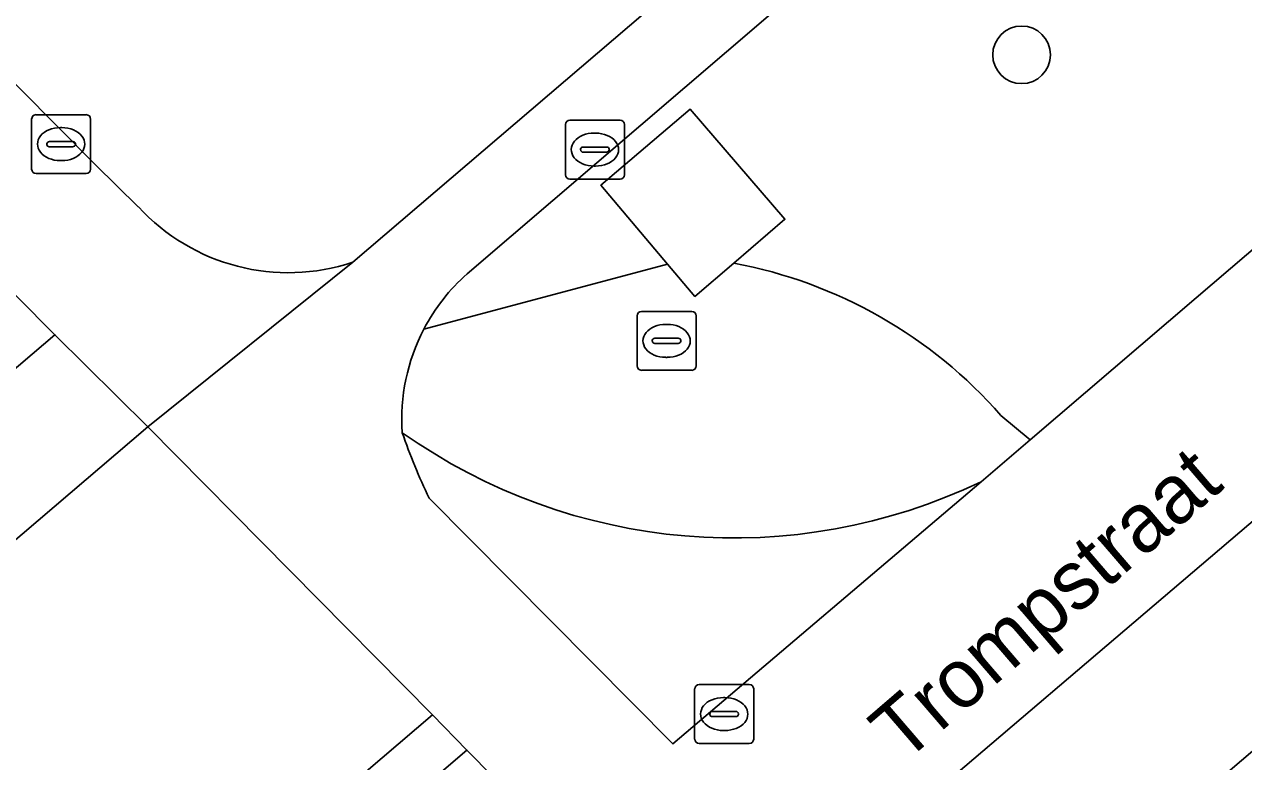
# Model space of a CAD drawing. Extents: x 160377 to 161131, y 383938 to 384853.
# Drawn here: x 160681.34 to 160702.02, y 384632.38 to 384644.89 of the extents above; entities that cross this region are included whole.
import ezdxf

# ---------------------------------------------------------------- set-up
doc = ezdxf.new("R2010")
doc.units = 0
for name, color, linetype in [('IMGEO_Boom', 7, 'Continuous'), ('IMGEO_Erf', 7, 'Continuous'), ('IMGEO_Groenvoorziening', 7, 'Continuous'), ('IMGEO_Kolk', 7, 'Continuous'), ('IMGEO_Muur', 7, 'Continuous'), ('IMGEO_Openbare_ruimte_label', 7, 'Continuous'), ('IMGEO_Rioolput', 7, 'Continuous'), ('IMGEO_Voetgangersgebied_open', 7, 'Continuous'), ('IMGEO_Voetpad_gesloten', 7, 'Continuous'), ('IMGEO_Voetpad_halfverhard', 7, 'Continuous'), ('IMGEO_Voetpad_open', 7, 'Continuous')]:
    doc.layers.add(name, color=color, linetype=linetype)

msp = doc.modelspace()

# ---------------------------------------------------------------- linework, layer by layer
at = {"layer": 'IMGEO_Boom'}
msp.add_circle((160698.252, 384644.371), 0.489, dxfattribs=at)
at = {"layer": 'IMGEO_Erf'}
for points in [[(160602.352, 384651.039), (160654.648, 384616.35), (160655.151, 384616.799), (160680.852, 384638.766), (160681.86, 384639.621), (160644.733, 384677.091)], [(160715.683, 384643.941), (160712.616, 384641.352), (160711.93, 384640.763), (160707.952, 384637.348), (160704.741, 384634.75), (160697.843, 384628.87), (160696.648, 384627.802), (160696.715, 384627.735), (160704.012, 384620.371), (160714.28, 384609.995)]]:
    msp.add_lwpolyline(points, dxfattribs=at)
at = {"layer": 'IMGEO_Groenvoorziening'}
for points in [[(160626.786, 384698.809), (160654.934, 384670.374), (160682.549, 384642.503), (160683.274, 384641.795)], [(160686.913, 384640.854), (160703.235, 384654.813)], [(160707.15, 384645.327), (160704.207, 384647.84), (160703.757, 384650.465), (160702.831, 384652.634), (160688.852, 384640.658)], [(160697.903, 384638.25), (160698.397, 384637.84), (160701.212, 384640.247), (160707.15, 384645.327)], [(160688.115, 384639.718), (160692.249, 384640.822), (160691.119, 384642.158), (160692.632, 384643.448), (160694.24, 384641.582), (160693.37, 384640.837)], [(160693.37, 384640.837), (160692.712, 384640.274), (160692.249, 384640.822), (160688.115, 384639.718)], [(160697.565, 384637.128), (160698.397, 384637.84), (160697.903, 384638.25)]]:
    msp.add_lwpolyline(points, dxfattribs=at)
for points in [[(160688.26, 384633.172), (160683.437, 384638.06), (160656.309, 384614.884), (160662.353, 384610.853), (160662.263, 384610.953), (160662.486, 384611.151)], [(160704.741, 384634.75), (160704.821, 384634.818), (160702.91, 384637.088), (160694.536, 384629.95), (160696.648, 384627.802), (160697.843, 384628.87)], [(160687.061, 384628.162), (160686.54, 384628.777), (160689.815, 384631.58), (160689.296, 384632.117), (160688.847, 384632.577), (160662.914, 384610.389), (160662.571, 384610.61), (160664.192, 384608.65), (160666.311, 384610.443)]]:
    msp.add_lwpolyline(points, close=True, dxfattribs=at)
for centre, radius, start, end in [((160685.816, 384644.119), 3.444, 222.4316, 288.5716), ((160691.917, 384633.027), 7.944, 41.1092, 79.4637), ((160691.917, 384633.027), 7.944, 41.1092, 79.4637), ((160691.041, 384638.183), 3.304, 131.4885, 152.3156), ((160691.031, 384638.196), 3.289, 152.4351, 184.0935), ((160693.366, 384645.898), 9.723, 234.7161, 295.5817)]:
    msp.add_arc(centre, radius, start, end, dxfattribs=at)
at = {"layer": 'IMGEO_Kolk'}
for p, q in [((160681.539, 384643.356), (160682.391, 384643.356)), ((160681.464, 384642.43), (160681.464, 384643.282)), ((160681.952, 384643.136), (160681.977, 384643.136)), ((160682.465, 384643.282), (160682.465, 384642.43)), ((160690.516, 384642.338), (160690.516, 384643.19)), ((160690.591, 384643.264), (160691.443, 384643.264)), ((160691.517, 384643.19), (160691.517, 384642.338)), ((160681.766, 384642.899), (160682.164, 384642.899)), ((160691.004, 384643.044), (160691.029, 384643.044)), ((160681.723, 384642.85), (160681.723, 384642.862)), ((160682.161, 384642.813), (160681.763, 384642.813)), ((160682.207, 384642.862), (160682.207, 384642.85)), ((160690.775, 384642.758), (160690.775, 384642.77)), ((160691.213, 384642.721), (160690.815, 384642.721)), ((160690.818, 384642.807), (160691.216, 384642.807)), ((160691.259, 384642.77), (160691.259, 384642.758)), ((160681.975, 384642.576), (160681.95, 384642.576)), ((160691.027, 384642.484), (160691.002, 384642.484)), ((160682.391, 384642.356), (160681.539, 384642.356)), ((160691.443, 384642.264), (160690.591, 384642.264)), ((160692.708, 384632.762), (160692.708, 384633.614)), ((160692.783, 384633.688), (160693.635, 384633.688)), ((160693.709, 384633.614), (160693.709, 384632.762)), ((160693.196, 384633.468), (160693.221, 384633.468)), ((160692.967, 384633.182), (160692.967, 384633.194)), ((160693.01, 384633.231), (160693.408, 384633.231)), ((160693.451, 384633.194), (160693.451, 384633.182)), ((160693.405, 384633.145), (160693.007, 384633.145)), ((160693.219, 384632.908), (160693.194, 384632.908)), ((160693.635, 384632.688), (160692.783, 384632.688))]:
    msp.add_line(p, q, dxfattribs=at)
for points in [[(160681.539, 384643.356), (160682.391, 384643.356)], [(160681.464, 384642.43), (160681.464, 384643.282)], [(160682.465, 384643.282), (160682.465, 384642.43)], [(160690.516, 384642.338), (160690.516, 384643.19)], [(160690.591, 384643.264), (160691.443, 384643.264)], [(160691.517, 384643.19), (160691.517, 384642.338)], [(160682.391, 384642.356), (160681.539, 384642.356)], [(160691.443, 384642.264), (160690.591, 384642.264)], [(160692.708, 384632.762), (160692.708, 384633.614)], [(160692.783, 384633.688), (160693.635, 384633.688)], [(160693.709, 384633.614), (160693.709, 384632.762)], [(160693.635, 384632.688), (160692.783, 384632.688)]]:
    msp.add_lwpolyline(points, dxfattribs=at)
for centre, radius, start, end in [((160681.541, 384643.28), 0.0765, 91.552, 178.448), ((160681.541, 384643.28), 0.0765, 91.552, 178.448), ((160682.389, 384643.28), 0.0765, 1.552, 88.448), ((160682.389, 384643.28), 0.0765, 1.552, 88.448), ((160690.593, 384643.188), 0.0765, 91.552, 178.448), ((160690.593, 384643.188), 0.0765, 91.552, 178.448), ((160691.441, 384643.188), 0.0765, 1.552, 88.448), ((160691.441, 384643.188), 0.0765, 1.552, 88.448), ((160681.763, 384642.859), 0.0403, 85.8775, 175.7526), ((160682.168, 384642.861), 0.0386, 1.7309, 96.639), ((160681.76, 384642.849), 0.0366, 178.938, 274.7102), ((160682.164, 384642.856), 0.043, 264.8664, 352.4533), ((160690.815, 384642.767), 0.0403, 85.8775, 175.7526), ((160690.812, 384642.757), 0.0366, 178.938, 274.7102), ((160691.216, 384642.764), 0.043, 264.8664, 352.4533), ((160691.22, 384642.769), 0.0386, 1.7309, 96.639), ((160681.541, 384642.432), 0.0765, 181.552, 268.448), ((160681.541, 384642.432), 0.0765, 181.552, 268.448), ((160682.389, 384642.432), 0.0765, 271.552, 358.448), ((160682.389, 384642.432), 0.0765, 271.552, 358.448), ((160690.593, 384642.34), 0.0765, 181.552, 268.448), ((160690.593, 384642.34), 0.0765, 181.552, 268.448), ((160691.441, 384642.34), 0.0765, 271.552, 358.448), ((160691.441, 384642.34), 0.0765, 271.552, 358.448), ((160692.785, 384633.612), 0.0765, 91.552, 178.448), ((160692.785, 384633.612), 0.0765, 91.552, 178.448), ((160693.633, 384633.612), 0.0765, 1.552, 88.448), ((160693.633, 384633.612), 0.0765, 1.552, 88.448), ((160693.007, 384633.191), 0.0403, 85.8775, 175.7526), ((160693.004, 384633.181), 0.0366, 178.938, 274.7102), ((160693.408, 384633.188), 0.043, 264.8664, 352.4533), ((160693.412, 384633.193), 0.0386, 1.7309, 96.639), ((160692.785, 384632.764), 0.0765, 181.552, 268.448), ((160692.785, 384632.764), 0.0765, 181.552, 268.448), ((160693.633, 384632.764), 0.0765, 271.552, 358.448), ((160693.633, 384632.764), 0.0765, 271.552, 358.448)]:
    msp.add_arc(centre, radius, start, end, dxfattribs=at)
for centre, major_axis, ratio, start_param, end_param in [((160681.951, 384642.856), (-0.387, 0.002), 0.722429, 4.712389, 7.853982), ((160681.976, 384642.856), (-0.39, 0.002), 0.717154, 1.570796, 4.712389), ((160691.003, 384642.764), (-0.387, 0.002), 0.722429, 4.712389, 7.853982), ((160691.028, 384642.764), (-0.39, 0.002), 0.717154, 1.570796, 4.712389), ((160693.195, 384633.188), (-0.387, 0.002), 0.722429, 4.712389, 7.853982), ((160693.22, 384633.188), (-0.39, 0.002), 0.717154, 1.570796, 4.712389)]:
    msp.add_ellipse(centre, major_axis=major_axis, ratio=ratio, start_param=start_param, end_param=end_param, dxfattribs=at)
at = {"layer": 'IMGEO_Muur'}
msp.add_lwpolyline([(160688.847, 384632.577), (160688.26, 384633.172), (160662.486, 384611.151), (160662.263, 384610.953), (160662.353, 384610.853), (160662.571, 384610.61), (160662.914, 384610.389)], close=True, dxfattribs=at)
at = {"layer": 'IMGEO_Rioolput'}
for p, q in [((160691.806, 384640.019), (160692.658, 384640.019)), ((160691.731, 384639.093), (160691.731, 384639.945)), ((160692.219, 384639.799), (160692.244, 384639.799)), ((160692.732, 384639.945), (160692.732, 384639.093)), ((160691.99, 384639.513), (160691.99, 384639.525)), ((160692.428, 384639.476), (160692.03, 384639.476)), ((160692.033, 384639.562), (160692.431, 384639.562)), ((160692.474, 384639.525), (160692.474, 384639.513)), ((160692.242, 384639.239), (160692.217, 384639.239)), ((160692.658, 384639.019), (160691.806, 384639.019))]:
    msp.add_line(p, q, dxfattribs=at)
for points in [[(160691.806, 384640.019), (160692.658, 384640.019)], [(160691.731, 384639.093), (160691.731, 384639.945)], [(160692.732, 384639.945), (160692.732, 384639.093)], [(160692.658, 384639.019), (160691.806, 384639.019)]]:
    msp.add_lwpolyline(points, dxfattribs=at)
for centre, radius, start, end in [((160691.808, 384639.943), 0.0765, 91.552, 178.448), ((160691.808, 384639.943), 0.0765, 91.552, 178.448), ((160692.656, 384639.943), 0.0765, 1.552, 88.448), ((160692.656, 384639.943), 0.0765, 1.552, 88.448), ((160692.03, 384639.522), 0.0403, 85.8775, 175.7526), ((160692.027, 384639.512), 0.0366, 178.938, 274.7102), ((160692.431, 384639.519), 0.043, 264.8664, 352.4533), ((160692.435, 384639.524), 0.0386, 1.7309, 96.639), ((160691.808, 384639.095), 0.0765, 181.552, 268.448), ((160691.808, 384639.095), 0.0765, 181.552, 268.448), ((160692.656, 384639.095), 0.0765, 271.552, 358.448), ((160692.656, 384639.095), 0.0765, 271.552, 358.448)]:
    msp.add_arc(centre, radius, start, end, dxfattribs=at)
for centre, major_axis, ratio, start_param, end_param in [((160692.218, 384639.519), (-0.387, 0.002), 0.722429, 4.712389, 7.853982), ((160692.243, 384639.519), (-0.39, 0.002), 0.717154, 1.570796, 4.712389)]:
    msp.add_ellipse(centre, major_axis=major_axis, ratio=ratio, start_param=start_param, end_param=end_param, dxfattribs=at)
at = {"layer": 'IMGEO_Voetgangersgebied_open'}
for points in [[(160703.235, 384654.813), (160686.913, 384640.854), (160683.437, 384638.06), (160688.26, 384633.172), (160688.847, 384632.577), (160689.296, 384632.117), (160689.815, 384631.58), (160686.54, 384628.777), (160687.061, 384628.162), (160666.311, 384610.443), (160669.413, 384608.444), (160680.377, 384617.831), (160686.599, 384623.159), (160692.615, 384628.309), (160694.536, 384629.95), (160702.91, 384637.088), (160704.821, 384634.818), (160704.741, 384634.75), (160707.952, 384637.348), (160705.952, 384639.673), (160710.66, 384643.716)], [(160707.002, 384653.367), (160712.463, 384649.871), (160707.15, 384645.327), (160701.212, 384640.247)], [(160688.852, 384640.658), (160702.831, 384652.634), (160703.355, 384653.083)], [(160701.212, 384640.247), (160698.397, 384637.84), (160697.565, 384637.128), (160692.339, 384632.682), (160688.207, 384636.851)]]:
    msp.add_lwpolyline(points, dxfattribs=at)
for centre, radius, start, end in [((160691.041, 384638.183), 3.304, 131.4885, 152.3156), ((160691.031, 384638.196), 3.289, 152.4351, 184.0935), ((160696.437, 384640.888), 9.167, 198.6233, 206.1318)]:
    msp.add_arc(centre, radius, start, end, dxfattribs=at)
at = {"layer": 'IMGEO_Voetpad_gesloten'}
msp.add_lwpolyline([(160694.24, 384641.582), (160692.632, 384643.448), (160691.119, 384642.158), (160692.249, 384640.822), (160692.712, 384640.274), (160693.37, 384640.837)], close=True, dxfattribs=at)
at = {"layer": 'IMGEO_Voetpad_halfverhard'}
msp.add_lwpolyline([(160688.207, 384636.851), (160692.339, 384632.682), (160697.565, 384637.128)], dxfattribs=at)
for centre, radius, start, end in [((160693.366, 384645.898), 9.723, 234.7161, 295.5817), ((160696.437, 384640.888), 9.167, 198.6233, 206.1318)]:
    msp.add_arc(centre, radius, start, end, dxfattribs=at)
at = {"layer": 'IMGEO_Voetpad_open'}
for points in [[(160622.435, 384720.808), (160621.946, 384725.035), (160620.438, 384737.93), (160617.943, 384737.619), (160622.397, 384699.635), (160643.623, 384678.211), (160642.918, 384677.515), (160634.272, 384668.99), (160631.905, 384666.636), (160631.018, 384665.242), (160629.059, 384662.347), (160630.403, 384661.545), (160631.687, 384663.557), (160631.783, 384663.496), (160633.051, 384665.474), (160638.193, 384670.576), (160644.038, 384676.399), (160644.733, 384677.091), (160681.86, 384639.621), (160683.437, 384638.06), (160686.913, 384640.854)], [(160683.274, 384641.795), (160682.549, 384642.503), (160654.934, 384670.374), (160626.786, 384698.809)]]:
    msp.add_lwpolyline(points, dxfattribs=at)
msp.add_lwpolyline([(160683.437, 384638.06), (160681.86, 384639.621), (160680.852, 384638.766), (160655.151, 384616.799), (160654.648, 384616.35), (160656.309, 384614.884)], close=True, dxfattribs=at)
msp.add_arc((160685.816, 384644.119), 3.444, 222.4316, 288.5716, dxfattribs=at)

# ---------------------------------------------------------------- texts
at = {"layer": 'IMGEO_Openbare_ruimte_label'}
msp.add_text('Trompstraat', height=1, rotation=40.7007, dxfattribs=at).set_placement((160696.245, 384632.334))

doc.saveas('drawing.dxf')
